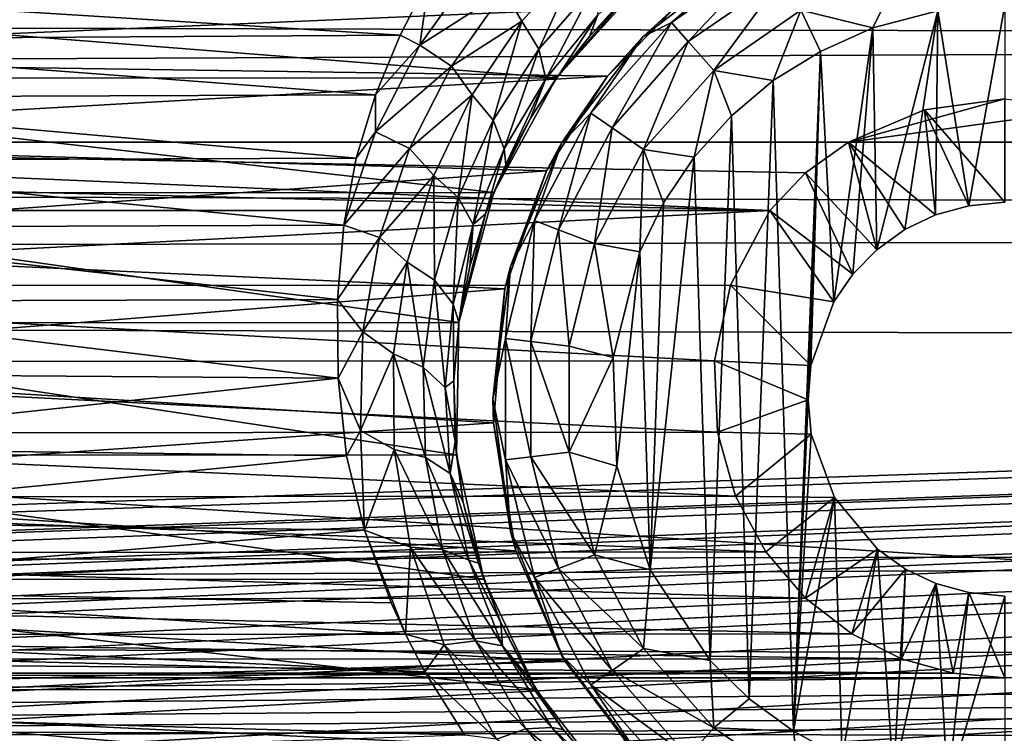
# Model space of a CAD drawing. Header units: metres. Extents: x -95 to 103, y -12 to 12.
# Tile 283 of 520: x -41.7 to -39.2, y 6.29 to 8.1. Entities that reach past the tile are written whole.
import ezdxf

# ---------------------------------------------------------------- set-up
doc = ezdxf.new("R2010")
doc.units = ezdxf.units.M
doc.layers.add('solid_P74500', color=7, linetype='CONTINUOUS')
doc.layers.add('solid_P74500_01', color=7, linetype='CONTINUOUS')

msp = doc.modelspace()

# ---------------------------------------------------------------- linework, layer by layer
at = {"layer": 'solid_P74500'}
for points in [[(-12.2, 5.05, 0.5), (-11.7, 9.776363, 0.5), (-88, 9.776363, 0.5)], [(-12.2, 5.05, 0.5), (-88, 9.776363, 0.5), (-88, 5.05, 0.5)], [(92.5, 7.752533, 9.805175), (92.5, 8.487373, 9.175829), (-94.018356, 8.209083, 9.426609)], [(-40.274479, 8.266009, -9.1982), (-40.426731, 8.098949, -9.376516), (-40.471039, 8.175805, -9.385549)], [(-40.383152, 8.028093, -9.327198), (-40.426731, 8.098949, -9.376516), (-40.274479, 8.266009, -9.1982)], [(-40.240917, 8.190633, -9.147759), (-40.383152, 8.028093, -9.327198), (-40.274479, 8.266009, -9.1982)], [(-40.074623, 8.259929, -8.903189), (-40.169182, 8.15029, -8.879545), (-40.255077, 8.060224, -8.98037)], [(-40.074623, 8.259929, -8.903189), (-40.255077, 8.060224, -8.98037), (-40.233376, 8.115582, -9.073152)], [(-39.849998, 8.265833, -11.5), (-40.11924, 8.059238, -11.5), (-40.03117, 8.13967, -5.635225)], [(-40.046974, 8.096038, -11.614588), (-40.11924, 8.059238, -11.5), (-39.849998, 8.265833, -11.5)], [(-39.793568, 8.270952, -11.614588), (-40.046974, 8.096038, -11.614588), (-39.849998, 8.265833, -11.5)], [(-40.003849, 8.047357, -11.712049), (-40.046974, 8.096038, -11.614588), (-39.793568, 8.270952, -11.614588)], [(-39.763344, 8.213364, -11.712049), (-40.003849, 8.047357, -11.712049), (-39.793568, 8.270952, -11.614588)], [(-40.543545, 8.238771, -9.384665), (-40.685516, 8.038312, -9.565678), (-40.661537, 8.207409, -9.428066)], [(-40.471039, 8.175805, -9.385549), (-40.685516, 8.038312, -9.565678), (-40.543545, 8.238771, -9.384665)], [(92.5, 7.752533, 9.805175), (-94.018356, 8.209083, 9.426609), (-94.018356, 7.447287, 10.039319)], [(-40.661537, 8.207409, -9.428066), (-40.735615, 8.064089, -9.550941), (-42.728512, 8.18801, -9.444919)], [(-40.685516, 8.038312, -9.565678), (-40.735615, 8.064089, -9.550941), (-40.661537, 8.207409, -9.428066)], [(-39.763344, 8.213364, -11.712049), (-39.939251, 7.974443, -11.777164), (-40.003849, 8.047357, -11.712049)], [(-39.763344, 8.213364, -11.712049), (-39.718075, 8.12711, -11.777164), (-39.939251, 7.974443, -11.777164)], [(-39.718075, 8.12711, -11.777164), (-39.466789, 8.222411, -11.777164), (-39.535686, 8.081974, -11.8)], [(-39.466789, 8.222411, -11.777164), (-39.370331, 8.125382, -11.8), (-39.535686, 8.081974, -11.8)], [(-40.338188, 7.955187, -8.304517), (-40.130051, 8.186581, -8.076503), (-43.269226, 8.185938, -8.077154)], [(-40.338188, 7.955187, -8.304517), (-43.269226, 8.185938, -8.077154), (-43.061371, 7.95457, -8.305107)], [(-40.735615, 8.064089, -9.550941), (-42.65778, 8.05173, -9.561361), (-42.728512, 8.18801, -9.444919)], [(-40.471039, 8.175805, -9.385549), (-40.605495, 7.985066, -9.567982), (-40.685516, 8.038312, -9.565678)], [(-40.426731, 8.098949, -9.376516), (-40.605495, 7.985066, -9.567982), (-40.471039, 8.175805, -9.385549)], [(-40.365761, 7.953053, -9.254251), (-40.383152, 8.028093, -9.327198), (-40.240917, 8.190633, -9.147759)], [(-40.233376, 8.115582, -9.073152), (-40.365761, 7.953053, -9.254251), (-40.240917, 8.190633, -9.147759)], [(-40.169182, 8.15029, -8.879545), (-40.130051, 8.186581, -8.076503), (-40.338188, 7.955187, -8.304517)], [(-43.228165, 8.003443, -5.827108), (-43.395794, 8.161398, -5.603641), (-40.03117, 8.13967, -5.635225)], [(-40.255077, 8.060224, -8.98037), (-40.169182, 8.15029, -8.879545), (-40.338188, 7.955187, -8.304517)], [(-43.228165, 8.003443, -5.827108), (-40.03117, 8.13967, -5.635225), (-40.209461, 7.959397, -5.887105)], [(-40.11924, 8.059238, -11.5), (-40.209461, 7.959397, -5.887105), (-40.03117, 8.13967, -5.635225)], [(-39.788025, 7.948541, -11.8), (-39.939251, 7.974443, -11.777164), (-39.718075, 8.12711, -11.777164)], [(-39.668499, 8.022584, -11.8), (-39.788025, 7.948541, -11.8), (-39.718075, 8.12711, -11.777164)], [(-39.668499, 8.022584, -11.8), (-39.718075, 8.12711, -11.777164), (-39.535686, 8.081974, -11.8)], [(-39.370331, 8.125382, -11.8), (-39.525322, 7.519121, -11.8), (-39.535686, 8.081974, -11.8)], [(-39.370331, 8.125382, -11.8), (-39.4538, 7.570744, -11.8), (-39.525322, 7.519121, -11.8)], [(-39.370331, 8.125382, -11.8), (-39.376312, 7.607516, -11.8), (-39.4538, 7.570744, -11.8)], [(-39.370331, 8.125382, -11.8), (-39.291828, 7.630482, -11.8), (-39.376312, 7.607516, -11.8)], [(-39.200001, 8.14, -11.8), (-39.291828, 7.630482, -11.8), (-39.370331, 8.125382, -11.8)], [(-39.200001, 8.14, -11.8), (-39.200001, 7.64, -11.8), (-39.291828, 7.630482, -11.8)], [(-40.233376, 8.115582, -9.073152), (-40.333858, 7.961197, -9.089928), (-40.365761, 7.953053, -9.254251)], [(-40.233376, 8.115582, -9.073152), (-40.255077, 8.060224, -8.98037), (-40.333858, 7.961197, -9.089928)], [(-40.426731, 8.098949, -9.376516), (-40.552536, 7.911984, -9.562739), (-40.605495, 7.985066, -9.567982)], [(-40.499355, 7.847605, -9.513963), (-40.552536, 7.911984, -9.562739), (-40.426731, 8.098949, -9.376516)], [(-40.383152, 8.028093, -9.327198), (-40.499355, 7.847605, -9.513963), (-40.426731, 8.098949, -9.376516)], [(-40.046974, 8.096038, -11.614588), (-40.25116, 7.865563, -11.614588), (-40.11924, 8.059238, -11.5)], [(-40.197632, 7.828617, -11.712049), (-40.25116, 7.865563, -11.614588), (-40.046974, 8.096038, -11.614588)], [(-40.003849, 8.047357, -11.712049), (-40.197632, 7.828617, -11.712049), (-40.046974, 8.096038, -11.614588)], [(-39.668499, 8.022584, -11.8), (-39.535686, 8.081974, -11.8), (-39.634666, 7.386765, -11.8)], [(-39.535686, 8.081974, -11.8), (-39.586445, 7.457164, -11.8), (-39.634666, 7.386765, -11.8)], [(-39.535686, 8.081974, -11.8), (-39.525322, 7.519121, -11.8), (-39.586445, 7.457164, -11.8)], [(-40.735615, 8.064089, -9.550941), (-40.797935, 7.912471, -9.676921), (-42.65778, 8.05173, -9.561361)], [(-40.797935, 7.912471, -9.676921), (-42.599243, 7.905591, -9.682542), (-42.65778, 8.05173, -9.561361)], [(-40.685516, 8.038312, -9.565678), (-40.797935, 7.912471, -9.676921), (-40.735615, 8.064089, -9.550941)], [(-40.333858, 7.961197, -9.089928), (-40.255077, 8.060224, -8.98037), (-40.338188, 7.955187, -8.304517)], [(-40.11924, 8.059238, -11.5), (-40.325832, 7.79, -11.5), (-40.209461, 7.959397, -5.887105)], [(-40.25116, 7.865563, -11.614588), (-40.325832, 7.79, -11.5), (-40.11924, 8.059238, -11.5)], [(-40.685516, 8.038312, -9.565678), (-40.798035, 7.81858, -9.751169), (-40.797935, 7.912471, -9.676921)], [(-40.605495, 7.985066, -9.567982), (-40.798035, 7.81858, -9.751169), (-40.685516, 8.038312, -9.565678)], [(-40.4716, 7.774943, -9.441819), (-40.499355, 7.847605, -9.513963), (-40.383152, 8.028093, -9.327198)], [(-40.365761, 7.953053, -9.254251), (-40.4716, 7.774943, -9.441819), (-40.383152, 8.028093, -9.327198)], [(-40.003849, 8.047357, -11.712049), (-40.117466, 7.773282, -11.777164), (-40.197632, 7.828617, -11.712049)], [(-40.003849, 8.047357, -11.712049), (-39.939251, 7.974443, -11.777164), (-40.117466, 7.773282, -11.777164)], [(-43.077759, 7.79618, -6.10177), (-43.228165, 8.003443, -5.827108), (-40.209461, 7.959397, -5.887105)], [(-39.668499, 8.022584, -11.8), (-39.736984, 6.296785, -11.8), (-39.788025, 7.948541, -11.8)], [(-39.668499, 8.022584, -11.8), (-39.69928, 7.137952, -11.8), (-39.736984, 6.296785, -11.8)], [(-39.668499, 8.022584, -11.8), (-39.69249, 7.225389, -11.8), (-39.69928, 7.137952, -11.8)], [(-39.668499, 8.022584, -11.8), (-39.634666, 7.386765, -11.8), (-39.69249, 7.225389, -11.8)], [(-40.605495, 7.985066, -9.567982), (-40.711811, 7.775812, -9.754739), (-40.798035, 7.81858, -9.751169)], [(-40.552536, 7.911984, -9.562739), (-40.711811, 7.775812, -9.754739), (-40.605495, 7.985066, -9.567982)], [(-43.077759, 7.79618, -6.10177), (-40.209461, 7.959397, -5.887105), (-40.363678, 7.719777, -6.197987)], [(-40.49802, 7.664145, -8.573849), (-40.338188, 7.955187, -8.304517), (-43.061371, 7.95457, -8.305107)], [(-40.49802, 7.664145, -8.573849), (-43.061371, 7.95457, -8.305107), (-42.901268, 7.66248, -8.575336)], [(-40.40472, 7.853196, -9.206404), (-40.338188, 7.955187, -8.304517), (-40.49802, 7.664145, -8.573849)], [(-40.365761, 7.953053, -9.254251), (-40.466869, 7.735857, -9.32723), (-40.4716, 7.774943, -9.441819)], [(-40.365761, 7.953053, -9.254251), (-40.40472, 7.853196, -9.206404), (-40.466869, 7.735857, -9.32723)], [(-40.40472, 7.853196, -9.206404), (-40.333858, 7.961197, -9.089928), (-40.338188, 7.955187, -8.304517)], [(-40.365761, 7.953053, -9.254251), (-40.333858, 7.961197, -9.089928), (-40.40472, 7.853196, -9.206404)], [(-40.325832, 7.79, -11.5), (-40.363678, 7.719777, -6.197987), (-40.209461, 7.959397, -5.887105)], [(-39.98888, 7.75403, -11.8), (-40.117466, 7.773282, -11.777164), (-39.939251, 7.974443, -11.777164)], [(-39.894634, 7.859296, -11.8), (-39.98888, 7.75403, -11.8), (-39.939251, 7.974443, -11.777164)], [(-39.788025, 7.948541, -11.8), (-39.894634, 7.859296, -11.8), (-39.939251, 7.974443, -11.777164)], [(-39.788025, 7.948541, -11.8), (-39.849243, 6.379436, -11.8), (-39.894634, 7.859296, -11.8)], [(-39.788025, 7.948541, -11.8), (-39.736984, 6.296785, -11.8), (-39.849243, 6.379436, -11.8)], [(-40.797935, 7.912471, -9.676921), (-40.846973, 7.75142, -9.806401), (-42.599243, 7.905591, -9.682542)], [(-40.846973, 7.75142, -9.806401), (-42.553913, 7.745763, -9.810869), (-42.599243, 7.905591, -9.682542)], [(-40.798035, 7.81858, -9.751169), (-40.846973, 7.75142, -9.806401), (-40.797935, 7.912471, -9.676921)], [(-40.552536, 7.911984, -9.562739), (-40.650341, 7.707485, -9.752763), (-40.711811, 7.775812, -9.754739)], [(-40.588387, 7.651467, -9.704024), (-40.650341, 7.707485, -9.752763), (-40.552536, 7.911984, -9.562739)], [(-40.499355, 7.847605, -9.513963), (-40.588387, 7.651467, -9.704024), (-40.552536, 7.911984, -9.562739)], [(-39.200001, 7.901906, -4.3), (-39.597057, 7.792304, -4.3), (-39.404331, 7.873975, -4.3)], [(-38.99567, 7.873975, -4.3), (-39.597057, 7.792304, -4.3), (-39.200001, 7.901906, -4.3)], [(-39.200001, 7.64, -11.8), (-39.200001, 7.901906, -4.3), (-39.404331, 7.873975, -4.3)], [(-40.466869, 7.735857, -9.32723), (-40.40472, 7.853196, -9.206404), (-40.49802, 7.664145, -8.573849)], [(-40.25116, 7.865563, -11.614588), (-40.394253, 7.59292, -11.614588), (-40.325832, 7.79, -11.5)], [(-40.333443, 7.569858, -11.712049), (-40.394253, 7.59292, -11.614588), (-40.25116, 7.865563, -11.614588)], [(-40.197632, 7.828617, -11.712049), (-40.333443, 7.569858, -11.712049), (-40.25116, 7.865563, -11.614588)], [(-39.894634, 7.859296, -11.8), (-39.948109, 6.47681, -11.8), (-39.98888, 7.75403, -11.8)], [(-39.894634, 7.859296, -11.8), (-39.849243, 6.379436, -11.8), (-39.948109, 6.47681, -11.8)], [(-38.99567, 7.873975, -4.3), (-38.80294, 7.792304, -4.3), (-39.597057, 7.792304, -4.3)], [(-39.376312, 7.607516, -11.8), (-39.404331, 7.873975, -4.3), (-39.597057, 7.792304, -4.3)], [(-39.291828, 7.630482, -11.8), (-39.200001, 7.64, -11.8), (-39.404331, 7.873975, -4.3)], [(-39.376312, 7.607516, -11.8), (-39.291828, 7.630482, -11.8), (-39.404331, 7.873975, -4.3)], [(-40.550392, 7.583538, -9.631939), (-40.588387, 7.651467, -9.704024), (-40.499355, 7.847605, -9.513963)], [(-40.4716, 7.774943, -9.441819), (-40.550392, 7.583538, -9.631939), (-40.499355, 7.847605, -9.513963)], [(-40.197632, 7.828617, -11.712049), (-40.242359, 7.535316, -11.777164), (-40.333443, 7.569858, -11.712049)], [(-40.197632, 7.828617, -11.712049), (-40.117466, 7.773282, -11.777164), (-40.242359, 7.535316, -11.777164)], [(-40.798035, 7.81858, -9.751169), (-40.878757, 7.581891, -9.938055), (-40.846973, 7.75142, -9.806401)], [(-40.711811, 7.775812, -9.754739), (-40.878757, 7.581891, -9.938055), (-40.798035, 7.81858, -9.751169)], [(-85.675003, 7.792304, -1.8), (-14.325, 7.792304, -4.2), (-14.325, 7.792304, -1.8)], [(-18.802942, 7.792304, -4.2), (-14.325, 7.792304, -4.2), (-85.675003, 7.792304, -1.8)], [(-84.20311, 5.444916, -1.8), (-85.675003, 7.792304, -1.8), (-14.325, 7.792304, -1.8)], [(-19.597059, 7.792304, -4.2), (-18.802942, 7.792304, -4.2), (-85.675003, 7.792304, -1.8)], [(-23.802942, 7.792304, -4.2), (-19.597059, 7.792304, -4.2), (-85.675003, 7.792304, -1.8)], [(-24.597059, 7.792304, -4.2), (-23.802942, 7.792304, -4.2), (-85.675003, 7.792304, -1.8)], [(-28.802942, 7.792304, -4.2), (-24.597059, 7.792304, -4.2), (-85.675003, 7.792304, -1.8)], [(-29.597059, 7.792304, -4.2), (-28.802942, 7.792304, -4.2), (-85.675003, 7.792304, -1.8)], [(-33.80294, 7.792304, -4.2), (-29.597059, 7.792304, -4.2), (-85.675003, 7.792304, -1.8)], [(-34.597057, 7.792304, -4.2), (-33.80294, 7.792304, -4.2), (-85.675003, 7.792304, -1.8)], [(-38.80294, 7.792304, -4.2), (-34.597057, 7.792304, -4.2), (-85.675003, 7.792304, -1.8)], [(-39.597057, 7.792304, -4.2), (-38.80294, 7.792304, -4.2), (-85.675003, 7.792304, -1.8)], [(-43.80294, 7.792304, -4.2), (-39.597057, 7.792304, -4.2), (-85.675003, 7.792304, -1.8)], [(-83.957001, 5.406663, -1.8), (-84.20311, 5.444916, -1.8), (-14.325, 7.792304, -1.8)], [(-83.736336, 5.295372, -1.8), (-83.957001, 5.406663, -1.8), (-14.325, 7.792304, -1.8)], [(-83.736336, 5.295372, -1.8), (-14.325, 7.792304, -1.8), (-79.20311, 5.444916, -1.8)], [(-78.957001, 5.406663, -1.8), (-79.20311, 5.444916, -1.8), (-14.325, 7.792304, -1.8)], [(-78.736336, 5.295372, -1.8), (-78.957001, 5.406663, -1.8), (-14.325, 7.792304, -1.8)], [(-78.736336, 5.295372, -1.8), (-14.325, 7.792304, -1.8), (-74.20311, 5.444916, -1.8)], [(-73.957001, 5.406663, -1.8), (-74.20311, 5.444916, -1.8), (-14.325, 7.792304, -1.8)], [(-73.736336, 5.295372, -1.8), (-73.957001, 5.406663, -1.8), (-14.325, 7.792304, -1.8)], [(-73.736336, 5.295372, -1.8), (-14.325, 7.792304, -1.8), (-69.20311, 5.444916, -1.8)], [(-68.957001, 5.406663, -1.8), (-69.20311, 5.444916, -1.8), (-14.325, 7.792304, -1.8)], [(-68.736336, 5.295372, -1.8), (-68.957001, 5.406663, -1.8), (-14.325, 7.792304, -1.8)], [(-68.736336, 5.295372, -1.8), (-14.325, 7.792304, -1.8), (-64.20311, 5.444916, -1.8)], [(-63.957005, 5.406663, -1.8), (-64.20311, 5.444916, -1.8), (-14.325, 7.792304, -1.8)], [(-63.736332, 5.295372, -1.8), (-63.957005, 5.406663, -1.8), (-14.325, 7.792304, -1.8)], [(-63.736332, 5.295372, -1.8), (-14.325, 7.792304, -1.8), (-59.20311, 5.444916, -1.8)], [(-58.957005, 5.406663, -1.8), (-59.20311, 5.444916, -1.8), (-14.325, 7.792304, -1.8)], [(-58.736332, 5.295372, -1.8), (-58.957005, 5.406663, -1.8), (-14.325, 7.792304, -1.8)], [(-58.736332, 5.295372, -1.8), (-14.325, 7.792304, -1.8), (-54.20311, 5.444916, -1.8)], [(-53.957005, 5.406663, -1.8), (-54.20311, 5.444916, -1.8), (-14.325, 7.792304, -1.8)], [(-53.736332, 5.295372, -1.8), (-53.957005, 5.406663, -1.8), (-14.325, 7.792304, -1.8)], [(-53.736332, 5.295372, -1.8), (-14.325, 7.792304, -1.8), (-49.20311, 5.444916, -1.8)], [(-48.957005, 5.406663, -1.8), (-49.20311, 5.444916, -1.8), (-14.325, 7.792304, -1.8)], [(-48.736332, 5.295372, -1.8), (-48.957005, 5.406663, -1.8), (-14.325, 7.792304, -1.8)], [(-48.560226, 5.121016, -1.8), (-48.736332, 5.295372, -1.8), (-14.325, 7.792304, -1.8)], [(-48.560226, 5.121016, -1.8), (-14.325, 7.792304, -1.8), (-44.20311, 5.444916, -1.8)], [(-43.957005, 5.406663, -1.8), (-44.20311, 5.444916, -1.8), (-14.325, 7.792304, -1.8)], [(-43.736332, 5.295372, -1.8), (-43.957005, 5.406663, -1.8), (-14.325, 7.792304, -1.8)], [(-43.693855, 7.714148, -4.2), (-39.796944, 7.619055, -4.2), (-43.80294, 7.792304, -4.2)], [(-39.706146, 7.714148, -4.2), (-43.80294, 7.792304, -4.2), (-39.796944, 7.619055, -4.2)], [(-39.706146, 7.714148, -4.2), (-39.597057, 7.792304, -4.2), (-43.80294, 7.792304, -4.2)], [(-43.560226, 5.121016, -1.8), (-43.736332, 5.295372, -1.8), (-14.325, 7.792304, -1.8)], [(-43.560226, 5.121016, -1.8), (-14.325, 7.792304, -1.8), (-39.20311, 5.444916, -1.8)], [(-42.961212, 7.534212, -6.422531), (-43.077759, 7.79618, -6.10177), (-40.363678, 7.719777, -6.197987)], [(-40.711811, 7.775812, -9.754739), (-40.787632, 7.550226, -9.942742), (-40.878757, 7.581891, -9.938055)], [(-40.650341, 7.707485, -9.752763), (-40.787632, 7.550226, -9.942742), (-40.711811, 7.775812, -9.754739)], [(-40.325832, 7.79, -11.5), (-40.455704, 7.476465, -11.5), (-40.363678, 7.719777, -6.197987)], [(-40.394253, 7.59292, -11.614588), (-40.455704, 7.476465, -11.5), (-40.325832, 7.79, -11.5)], [(-39.525322, 7.519121, -11.8), (-39.597057, 7.792304, -4.2), (-39.706146, 7.714148, -4.2)], [(-39.597057, 7.792304, -4.2), (-38.80294, 7.792304, -4.3), (-38.80294, 7.792304, -4.2)], [(-39.597057, 7.792304, -4.2), (-39.597057, 7.792304, -4.3), (-38.80294, 7.792304, -4.3)], [(-39.4538, 7.570744, -11.8), (-39.597057, 7.792304, -4.3), (-39.597057, 7.792304, -4.2)], [(-39.4538, 7.570744, -11.8), (-39.376312, 7.607516, -11.8), (-39.597057, 7.792304, -4.3)], [(-39.525322, 7.519121, -11.8), (-39.4538, 7.570744, -11.8), (-39.597057, 7.792304, -4.2)], [(-38.957005, 5.406663, -1.8), (-39.20311, 5.444916, -1.8), (-14.325, 7.792304, -1.8)], [(92.5, 6.975814, 10.372194), (92.5, 7.752533, 9.805175), (-94.018356, 7.447287, 10.039319)], [(-40.846973, 7.75142, -9.806401), (-40.878757, 7.581891, -9.938055), (-42.553913, 7.745763, -9.810869)], [(-40.4716, 7.774943, -9.441819), (-40.518711, 7.610109, -9.45398), (-40.550392, 7.583538, -9.631939)], [(-40.4716, 7.774943, -9.441819), (-40.466869, 7.735857, -9.32723), (-40.518711, 7.610109, -9.45398)], [(-40.127319, 7.51358, -11.8), (-40.242359, 7.535316, -11.777164), (-40.117466, 7.773282, -11.777164)], [(-40.066879, 7.638491, -11.8), (-40.127319, 7.51358, -11.8), (-40.117466, 7.773282, -11.777164)], [(-39.98888, 7.75403, -11.8), (-40.066879, 7.638491, -11.8), (-40.117466, 7.773282, -11.777164)], [(-39.98888, 7.75403, -11.8), (-39.948109, 6.47681, -11.8), (-40.101101, 6.706655, -11.8)], [(-39.98888, 7.75403, -11.8), (-40.101101, 6.706655, -11.8), (-40.066879, 7.638491, -11.8)], [(-40.878757, 7.581891, -9.938055), (-42.520657, 7.575688, -9.942784), (-42.553913, 7.745763, -9.810869)], [(-40.518711, 7.610109, -9.45398), (-40.466869, 7.735857, -9.32723), (-40.49802, 7.664145, -8.573849)], [(-43.693855, 7.714148, -4.2), (-43.603058, 7.619055, -4.2), (-39.796944, 7.619055, -4.2)], [(-42.961212, 7.534212, -6.422531), (-40.363678, 7.719777, -6.197987), (-40.469357, 7.419488, -6.554479)], [(-40.650341, 7.707485, -9.752763), (-40.717838, 7.487616, -9.943472), (-40.787632, 7.550226, -9.942742)], [(-40.648312, 7.441767, -9.894325), (-40.717838, 7.487616, -9.943472), (-40.650341, 7.707485, -9.752763)], [(-40.588387, 7.651467, -9.704024), (-40.648312, 7.441767, -9.894325), (-40.650341, 7.707485, -9.752763)], [(-40.455704, 7.476465, -11.5), (-40.469357, 7.419488, -6.554479), (-40.363678, 7.719777, -6.197987)], [(-39.586445, 7.457164, -11.8), (-39.706146, 7.714148, -4.2), (-39.796944, 7.619055, -4.2)], [(-39.586445, 7.457164, -11.8), (-39.525322, 7.519121, -11.8), (-39.706146, 7.714148, -4.2)], [(-40.586353, 7.334234, -8.857709), (-40.49802, 7.664145, -8.573849), (-42.901268, 7.66248, -8.575336)], [(-40.586353, 7.334234, -8.857709), (-42.901268, 7.66248, -8.575336), (-42.813553, 7.333337, -8.858451)], [(-40.600716, 7.380895, -9.821639), (-40.648312, 7.441767, -9.894325), (-40.588387, 7.651467, -9.704024)], [(-40.550392, 7.583538, -9.631939), (-40.600716, 7.380895, -9.821639), (-40.588387, 7.651467, -9.704024)], [(-40.518711, 7.610109, -9.45398), (-40.49802, 7.664145, -8.573849), (-40.586353, 7.334234, -8.857709)], [(-40.066879, 7.638491, -11.8), (-40.101101, 6.706655, -11.8), (-40.127319, 7.51358, -11.8)], [(-39.796944, 7.619055, -4.2), (-43.603058, 7.619055, -4.2), (-43.503391, 7.428674, -4.528224)], [(-39.896561, 7.428859, -4.52792), (-39.796944, 7.619055, -4.2), (-43.503391, 7.428674, -4.528224)], [(-40.558952, 7.476523, -9.585154), (-40.518711, 7.610109, -9.45398), (-40.586353, 7.334234, -8.857709)], [(-40.550392, 7.583538, -9.631939), (-40.518711, 7.610109, -9.45398), (-40.558952, 7.476523, -9.585154)], [(-39.634666, 7.386765, -11.8), (-39.796944, 7.619055, -4.2), (-39.896561, 7.428859, -4.52792)], [(-39.634666, 7.386765, -11.8), (-39.586445, 7.457164, -11.8), (-39.796944, 7.619055, -4.2)], [(-40.878757, 7.581891, -9.938055), (-40.894382, 7.392529, -10.079708), (-42.520657, 7.575688, -9.942784)], [(-40.894382, 7.392529, -10.079708), (-42.501717, 7.387943, -10.08307), (-42.520657, 7.575688, -9.942784)], [(-40.787632, 7.550226, -9.942742), (-40.894382, 7.392529, -10.079708), (-40.878757, 7.581891, -9.938055)], [(-40.550392, 7.583538, -9.631939), (-40.586323, 7.335214, -9.716925), (-40.600716, 7.380895, -9.821639)], [(-40.550392, 7.583538, -9.631939), (-40.558952, 7.476523, -9.585154), (-40.586323, 7.335214, -9.716925)], [(-40.394253, 7.59292, -11.614588), (-40.467941, 7.293956, -11.614588), (-40.455704, 7.476465, -11.5)], [(-40.403378, 7.286117, -11.712049), (-40.467941, 7.293956, -11.614588), (-40.394253, 7.59292, -11.614588)], [(-40.333443, 7.569858, -11.712049), (-40.403378, 7.286117, -11.712049), (-40.394253, 7.59292, -11.614588)], [(-40.787632, 7.550226, -9.942742), (-40.830341, 7.310512, -10.129179), (-40.894382, 7.392529, -10.079708)], [(-40.717838, 7.487616, -9.943472), (-40.830341, 7.310512, -10.129179), (-40.787632, 7.550226, -9.942742)], [(-40.333443, 7.569858, -11.712049), (-40.306675, 7.274375, -11.777164), (-40.403378, 7.286117, -11.712049)], [(-40.333443, 7.569858, -11.712049), (-40.242359, 7.535316, -11.777164), (-40.306675, 7.274375, -11.777164)], [(-42.902905, 7.226828, -6.766441), (-42.961212, 7.534212, -6.422531), (-40.469357, 7.419488, -6.554479)], [(-40.194279, 7.245715, -11.8), (-40.306675, 7.274375, -11.777164), (-40.242359, 7.535316, -11.777164)], [(-40.127319, 7.51358, -11.8), (-40.194279, 7.245715, -11.8), (-40.242359, 7.535316, -11.777164)], [(-40.127319, 7.51358, -11.8), (-40.18536, 6.969674, -11.8), (-40.194279, 7.245715, -11.8)], [(-40.127319, 7.51358, -11.8), (-40.101101, 6.706655, -11.8), (-40.18536, 6.969674, -11.8)], [(-40.717838, 7.487616, -9.943472), (-40.75246, 7.254652, -10.131943), (-40.830341, 7.310512, -10.129179)], [(-40.676937, 7.220685, -10.081996), (-40.75246, 7.254652, -10.131943), (-40.717838, 7.487616, -9.943472)], [(-40.648312, 7.441767, -9.894325), (-40.676937, 7.220685, -10.081996), (-40.717838, 7.487616, -9.943472)], [(-40.586323, 7.335214, -9.716925), (-40.558952, 7.476523, -9.585154), (-40.586353, 7.334234, -8.857709)], [(-40.455704, 7.476465, -11.5), (-40.5, 7.14, -11.5), (-40.469357, 7.419488, -6.554479)], [(-40.467941, 7.293956, -11.614588), (-40.5, 7.14, -11.5), (-40.455704, 7.476465, -11.5)], [(92.5, 6.975814, 10.372194), (-94.018356, 7.447287, 10.039319), (-94.018356, 6.639937, 10.59062)], [(-39.937241, 7.236759, -4.829008), (-39.896561, 7.428859, -4.52792), (-43.503391, 7.428674, -4.528224)], [(-39.937241, 7.236759, -4.829008), (-43.503391, 7.428674, -4.528224), (-43.462597, 7.234941, -4.831732)], [(-40.620899, 7.169143, -10.008129), (-40.676937, 7.220685, -10.081996), (-40.648312, 7.441767, -9.894325)], [(-40.600716, 7.380895, -9.821639), (-40.620899, 7.169143, -10.008129), (-40.648312, 7.441767, -9.894325)], [(-39.69249, 7.225389, -11.8), (-39.896561, 7.428859, -4.52792), (-39.937241, 7.236759, -4.829008)], [(-39.69249, 7.225389, -11.8), (-39.634666, 7.386765, -11.8), (-39.896561, 7.428859, -4.52792)], [(-42.902905, 7.226828, -6.766441), (-40.469357, 7.419488, -6.554479), (-40.498337, 7.079858, -6.919943)], [(-40.5, 7.14, -11.5), (-40.498337, 7.079858, -6.919943), (-40.469357, 7.419488, -6.554479)], [(-40.893276, 7.193082, -10.222992), (-42.504425, 7.205236, -10.21443), (-42.501717, 7.387943, -10.08307)], [(-40.894382, 7.392529, -10.079708), (-40.893276, 7.193082, -10.222992), (-42.501717, 7.387943, -10.08307)], [(-40.830341, 7.310512, -10.129179), (-40.893276, 7.193082, -10.222992), (-40.894382, 7.392529, -10.079708)], [(-40.600716, 7.380895, -9.821639), (-40.599236, 7.186306, -9.850586), (-40.620899, 7.169143, -10.008129)], [(-40.600716, 7.380895, -9.821639), (-40.586323, 7.335214, -9.716925), (-40.599236, 7.186306, -9.850586)], [(-40.592739, 6.998838, -9.125035), (-40.586353, 7.334234, -8.857709), (-42.813553, 7.333337, -8.858451)], [(-40.592739, 6.998838, -9.125035), (-42.813553, 7.333337, -8.858451), (-42.807384, 6.99762, -9.125969)], [(-40.599236, 7.186306, -9.850586), (-40.586323, 7.335214, -9.716925), (-40.586353, 7.334234, -8.857709)], [(-40.599236, 7.186306, -9.850586), (-40.586353, 7.334234, -8.857709), (-40.592739, 6.998838, -9.125035)], [(-40.830341, 7.310512, -10.129179), (-40.836559, 7.059978, -10.31118), (-40.893276, 7.193082, -10.222992)], [(-40.75246, 7.254652, -10.131943), (-40.836559, 7.059978, -10.31118), (-40.830341, 7.310512, -10.129179)], [(-40.467941, 7.293956, -11.614588), (-40.467941, 6.986044, -11.614588), (-40.5, 7.14, -11.5)], [(-40.403378, 6.993884, -11.712049), (-40.467941, 6.986044, -11.614588), (-40.467941, 7.293956, -11.614588)], [(-40.403378, 7.286117, -11.712049), (-40.403378, 6.993884, -11.712049), (-40.467941, 7.293956, -11.614588)], [(-40.403378, 7.286117, -11.712049), (-40.306675, 7.274375, -11.777164), (-40.306675, 7.005625, -11.777164)], [(-40.403378, 7.286117, -11.712049), (-40.306675, 7.005625, -11.777164), (-40.403378, 6.993884, -11.712049)], [(-40.75246, 7.254652, -10.131943), (-40.75079, 7.012084, -10.315185), (-40.836559, 7.059978, -10.31118)], [(-40.671291, 6.991528, -10.264101), (-40.75079, 7.012084, -10.315185), (-40.75246, 7.254652, -10.131943)], [(-40.676937, 7.220685, -10.081996), (-40.671291, 6.991528, -10.264101), (-40.75246, 7.254652, -10.131943)], [(-40.194279, 7.245715, -11.8), (-40.306675, 7.005625, -11.777164), (-40.306675, 7.274375, -11.777164)], [(-39.929634, 7.055848, -5.089697), (-43.462597, 7.234941, -4.831732), (-43.470741, 7.053593, -5.092822)], [(-39.929634, 7.055848, -5.089697), (-39.937241, 7.236759, -4.829008), (-43.462597, 7.234941, -4.831732)], [(-42.920132, 6.912104, -7.087512), (-42.902905, 7.226828, -6.766441), (-40.498337, 7.079858, -6.919943)], [(-40.194279, 7.245715, -11.8), (-40.18536, 6.969674, -11.8), (-40.306675, 7.005625, -11.777164)], [(-39.69928, 7.137952, -11.8), (-39.937241, 7.236759, -4.829008), (-39.929634, 7.055848, -5.089697)], [(-39.69928, 7.137952, -11.8), (-39.69249, 7.225389, -11.8), (-39.937241, 7.236759, -4.829008)], [(-40.893276, 7.193082, -10.222992), (-42.527477, 7.01674, -10.344823), (-42.504425, 7.205236, -10.21443)], [(-40.608536, 6.951431, -10.188554), (-40.671291, 6.991528, -10.264101), (-40.676937, 7.220685, -10.081996)], [(-40.620899, 7.169143, -10.008129), (-40.608536, 6.951431, -10.188554), (-40.676937, 7.220685, -10.081996)], [(-40.893276, 7.193082, -10.222992), (-40.871647, 6.995722, -10.359048), (-42.527477, 7.01674, -10.344823)], [(-40.836559, 7.059978, -10.31118), (-40.871647, 6.995722, -10.359048), (-40.893276, 7.193082, -10.222992)], [(-40.620899, 7.169143, -10.008129), (-40.599236, 7.186306, -9.850586), (-40.595856, 7.032367, -9.985543)], [(-40.595856, 7.032367, -9.985543), (-40.599236, 7.186306, -9.850586), (-40.592739, 6.998838, -9.125035)], [(-40.620899, 7.169143, -10.008129), (-40.595856, 7.032367, -9.985543), (-40.608536, 6.951431, -10.188554)], [(-40.5, 7.14, -11.5), (-40.455704, 6.803535, -11.5), (-40.498337, 7.079858, -6.919943)], [(-40.467941, 6.986044, -11.614588), (-40.455704, 6.803535, -11.5), (-40.5, 7.14, -11.5)], [(-39.691769, 7.050595, -11.8), (-39.69928, 7.137952, -11.8), (-39.929634, 7.055848, -5.089697)], [(-39.736984, 6.296785, -11.8), (-39.69928, 7.137952, -11.8), (-39.691769, 7.050595, -11.8)], [(-42.920132, 6.912104, -7.087512), (-40.498337, 7.079858, -6.919943), (-40.441578, 6.754933, -7.237463)], [(-40.455704, 6.803535, -11.5), (-40.441578, 6.754933, -7.237463), (-40.498337, 7.079858, -6.919943)], [(-39.883789, 6.893729, -5.307212), (-43.470741, 7.053593, -5.092822), (-43.517292, 6.891102, -5.310623)], [(-39.883789, 6.893729, -5.307212), (-39.929634, 7.055848, -5.089697), (-43.470741, 7.053593, -5.092822)], [(-40.836559, 7.059978, -10.31118), (-40.826168, 6.807505, -10.483696), (-40.871647, 6.995722, -10.359048)], [(-40.75079, 7.012084, -10.315185), (-40.826168, 6.807505, -10.483696), (-40.836559, 7.059978, -10.31118)], [(-39.691769, 7.050595, -11.8), (-39.929634, 7.055848, -5.089697), (-39.883789, 6.893729, -5.307212)], [(-39.632656, 6.88986, -11.8), (-39.691769, 7.050595, -11.8), (-39.883789, 6.893729, -5.307212)], [(-39.736984, 6.296785, -11.8), (-39.691769, 7.050595, -11.8), (-39.632656, 6.88986, -11.8)], [(-40.608536, 6.951431, -10.188554), (-40.595856, 7.032367, -9.985543), (-40.575176, 6.877535, -10.115139)], [(-40.575176, 6.877535, -10.115139), (-40.595856, 7.032367, -9.985543), (-40.592739, 6.998838, -9.125035)], [(-40.871647, 6.995722, -10.359048), (-42.568153, 6.830747, -10.468567), (-42.527477, 7.01674, -10.344823)], [(-40.75079, 7.012084, -10.315185), (-40.708988, 6.764045, -10.49017), (-40.826168, 6.807505, -10.483696)], [(-40.627998, 6.758184, -10.437667), (-40.708988, 6.764045, -10.49017), (-40.75079, 7.012084, -10.315185)], [(-40.671291, 6.991528, -10.264101), (-40.627998, 6.758184, -10.437667), (-40.75079, 7.012084, -10.315185)], [(-40.403378, 6.993884, -11.712049), (-40.306675, 7.005625, -11.777164), (-40.242359, 6.744685, -11.777164)], [(-40.18536, 6.969674, -11.8), (-40.242359, 6.744685, -11.777164), (-40.306675, 7.005625, -11.777164)], [(92.5, 6.152128, 10.880493), (92.5, 6.975814, 10.372194), (-94.018356, 6.639937, 10.59062)], [(-40.523228, 6.683096, -9.358751), (-42.807384, 6.99762, -9.125969), (-42.877129, 6.682053, -9.359496)], [(-40.523228, 6.683096, -9.358751), (-40.592739, 6.998838, -9.125035), (-42.807384, 6.99762, -9.125969)], [(-40.871647, 6.995722, -10.359048), (-40.826168, 6.807505, -10.483696), (-42.568153, 6.830747, -10.468567)], [(-40.560867, 6.731433, -10.36002), (-40.627998, 6.758184, -10.437667), (-40.671291, 6.991528, -10.264101)], [(-40.608536, 6.951431, -10.188554), (-40.560867, 6.731433, -10.36002), (-40.671291, 6.991528, -10.264101)], [(-40.575176, 6.877535, -10.115139), (-40.592739, 6.998838, -9.125035), (-40.523228, 6.683096, -9.358751)], [(-40.403378, 6.993884, -11.712049), (-40.333443, 6.710143, -11.712049), (-40.467941, 6.986044, -11.614588)], [(-40.467941, 6.986044, -11.614588), (-40.394253, 6.687079, -11.614588), (-40.455704, 6.803535, -11.5)], [(-40.333443, 6.710143, -11.712049), (-40.394253, 6.687079, -11.614588), (-40.467941, 6.986044, -11.614588)], [(-40.403378, 6.993884, -11.712049), (-40.242359, 6.744685, -11.777164), (-40.333443, 6.710143, -11.712049)], [(-40.608536, 6.951431, -10.188554), (-40.575176, 6.877535, -10.115139), (-40.536762, 6.723989, -10.236818)], [(-40.608536, 6.951431, -10.188554), (-40.536762, 6.723989, -10.236818), (-40.560867, 6.731433, -10.36002)], [(-40.18536, 6.969674, -11.8), (-40.101101, 6.706655, -11.8), (-40.242359, 6.744685, -11.777164)], [(-43.004631, 6.629024, -7.352973), (-42.920132, 6.912104, -7.087512), (-40.441578, 6.754933, -7.237463)], [(-39.807301, 6.752329, -5.485987), (-43.517292, 6.891102, -5.310623), (-43.594624, 6.74956, -5.489393)], [(-39.807301, 6.752329, -5.485987), (-39.883789, 6.893729, -5.307212), (-43.517292, 6.891102, -5.310623)], [(-40.536762, 6.723989, -10.236818), (-40.575176, 6.877535, -10.115139), (-40.523228, 6.683096, -9.358751)], [(-39.632656, 6.88986, -11.8), (-39.883789, 6.893729, -5.307212), (-39.807301, 6.752329, -5.485987)], [(-39.632656, 6.88986, -11.8), (-39.807301, 6.752329, -5.485987), (-39.706539, 6.634699, -5.627678)], [(-39.736984, 6.296785, -11.8), (-39.632656, 6.88986, -11.8), (-39.612873, 6.229263, -11.8)], [(-39.523323, 6.759008, -11.8), (-39.632656, 6.88986, -11.8), (-39.706539, 6.634699, -5.627678)], [(-39.612873, 6.229263, -11.8), (-39.632656, 6.88986, -11.8), (-39.523323, 6.759008, -11.8)], [(-40.826168, 6.807505, -10.483696), (-42.62426, 6.65851, -10.578953), (-42.568153, 6.830747, -10.468567)], [(-40.826168, 6.807505, -10.483696), (-40.758587, 6.622798, -10.601346), (-42.62426, 6.65851, -10.578953)], [(-40.826168, 6.807505, -10.483696), (-40.722317, 6.543038, -10.650759), (-40.758587, 6.622798, -10.601346)], [(-40.708988, 6.764045, -10.49017), (-40.722317, 6.543038, -10.650759), (-40.826168, 6.807505, -10.483696)], [(-40.455704, 6.803535, -11.5), (-40.325832, 6.49, -11.5), (-40.441578, 6.754933, -7.237463)], [(-40.394253, 6.687079, -11.614588), (-40.325832, 6.49, -11.5), (-40.455704, 6.803535, -11.5)], [(-39.706539, 6.634699, -5.627678), (-39.807301, 6.752329, -5.485987), (-43.594624, 6.74956, -5.489393)], [(-43.004631, 6.629024, -7.352973), (-40.441578, 6.754933, -7.237463), (-40.316521, 6.474358, -7.489505)], [(-40.708988, 6.764045, -10.49017), (-40.623505, 6.516302, -10.653584), (-40.722317, 6.543038, -10.650759)], [(-40.543972, 6.526021, -10.59945), (-40.623505, 6.516302, -10.653584), (-40.708988, 6.764045, -10.49017)], [(-40.627998, 6.758184, -10.437667), (-40.543972, 6.526021, -10.59945), (-40.708988, 6.764045, -10.49017)], [(-40.47541, 6.514107, -10.519395), (-40.543972, 6.526021, -10.59945), (-40.627998, 6.758184, -10.437667)], [(-40.560867, 6.731433, -10.36002), (-40.47541, 6.514107, -10.519395), (-40.627998, 6.758184, -10.437667)], [(-40.325832, 6.49, -11.5), (-40.316521, 6.474358, -7.489505), (-40.441578, 6.754933, -7.237463)], [(-39.523323, 6.759008, -11.8), (-39.706539, 6.634699, -5.627678), (-39.588951, 6.543865, -5.733047)], [(-39.612873, 6.229263, -11.8), (-39.523323, 6.759008, -11.8), (-39.482491, 6.180984, -11.8)], [(-39.452335, 6.70834, -11.8), (-39.523323, 6.759008, -11.8), (-39.588951, 6.543865, -5.733047)], [(-39.482491, 6.180984, -11.8), (-39.523323, 6.759008, -11.8), (-39.452335, 6.70834, -11.8)], [(-39.706539, 6.634699, -5.627678), (-43.594624, 6.74956, -5.489393), (-43.696159, 6.632159, -5.630672)], [(-40.560867, 6.731433, -10.36002), (-40.536762, 6.723989, -10.236818), (-40.480061, 6.573035, -10.353318)], [(-40.560867, 6.731433, -10.36002), (-40.480061, 6.573035, -10.353318), (-40.47541, 6.514107, -10.519395)], [(-40.333443, 6.710143, -11.712049), (-40.242359, 6.744685, -11.777164), (-40.117466, 6.506719, -11.777164)], [(-40.101101, 6.706655, -11.8), (-40.117466, 6.506719, -11.777164), (-40.242359, 6.744685, -11.777164)], [(-40.480061, 6.573035, -10.353318), (-40.536762, 6.723989, -10.236818), (-40.523228, 6.683096, -9.358751)], [(-40.333443, 6.710143, -11.712049), (-40.197632, 6.451383, -11.712049), (-40.394253, 6.687079, -11.614588)], [(-40.333443, 6.710143, -11.712049), (-40.117466, 6.506719, -11.777164), (-40.197632, 6.451383, -11.712049)], [(-40.101101, 6.706655, -11.8), (-39.948109, 6.47681, -11.8), (-40.117466, 6.506719, -11.777164)], [(-39.452335, 6.70834, -11.8), (-39.588951, 6.543865, -5.733047), (-39.462196, 6.480899, -5.804132)], [(-39.482491, 6.180984, -11.8), (-39.452335, 6.70834, -11.8), (-39.375313, 6.672145, -11.8)], [(-39.375313, 6.672145, -11.8), (-39.452335, 6.70834, -11.8), (-39.462196, 6.480899, -5.804132)], [(-40.390415, 6.403175, -9.552453), (-42.877129, 6.682053, -9.359496), (-43.010273, 6.402062, -9.553198)], [(-40.390415, 6.403175, -9.552453), (-40.523228, 6.683096, -9.358751), (-42.877129, 6.682053, -9.359496)], [(-40.480061, 6.573035, -10.353318), (-40.523228, 6.683096, -9.358751), (-40.390415, 6.403175, -9.552453)], [(-40.394253, 6.687079, -11.614588), (-40.25116, 6.414437, -11.614588), (-40.325832, 6.49, -11.5)], [(-40.197632, 6.451383, -11.712049), (-40.25116, 6.414437, -11.614588), (-40.394253, 6.687079, -11.614588)], [(-40.722317, 6.543038, -10.650759), (-42.674747, 6.542895, -10.650846), (-42.62426, 6.65851, -10.578953)], [(-40.758587, 6.622798, -10.601346), (-40.722317, 6.543038, -10.650759), (-42.62426, 6.65851, -10.578953)], [(-39.482491, 6.180984, -11.8), (-39.375313, 6.672145, -11.8), (-39.345043, 6.15136, -11.8)], [(-39.375313, 6.672145, -11.8), (-39.462196, 6.480899, -5.804132), (-39.331429, 6.444363, -5.844672)], [(-39.291309, 6.649474, -11.8), (-39.375313, 6.672145, -11.8), (-39.331429, 6.444363, -5.844672)], [(-39.345043, 6.15136, -11.8), (-39.375313, 6.672145, -11.8), (-39.291309, 6.649474, -11.8)], [(92.5, 6.152128, 10.880493), (-94.018356, 6.639937, 10.59062), (-94.018356, 5.791973, 11.077141)], [(-39.588951, 6.543865, -5.733047), (-43.696159, 6.632159, -5.630672), (-43.814137, 6.541955, -5.735227)], [(-39.588951, 6.543865, -5.733047), (-39.706539, 6.634699, -5.627678), (-43.696159, 6.632159, -5.630672)], [(-43.140911, 6.386121, -7.564914), (-43.004631, 6.629024, -7.352973), (-40.316521, 6.474358, -7.489505)], [(-39.345043, 6.15136, -11.8), (-39.291309, 6.649474, -11.8), (-39.200001, 6.64, -11.8)], [(-39.345043, 6.15136, -11.8), (-39.200001, 6.64, -11.8), (-39.200001, 6.14, -11.8)], [(-39.291309, 6.649474, -11.8), (-39.331429, 6.444363, -5.844672), (-39.200001, 6.432491, -5.857735)], [(-39.200001, 6.64, -11.8), (-39.291309, 6.649474, -11.8), (-39.200001, 6.432491, -5.857735)], [(-40.407063, 6.430777, -10.459955), (-40.480061, 6.573035, -10.353318), (-40.390415, 6.403175, -9.552453)], [(-40.47541, 6.514107, -10.519395), (-40.480061, 6.573035, -10.353318), (-40.407063, 6.430777, -10.459955)], [(-39.462196, 6.480899, -5.804132), (-43.814137, 6.541955, -5.735227), (-43.940701, 6.47981, -5.805347)], [(-39.462196, 6.480899, -5.804132), (-39.588951, 6.543865, -5.733047), (-43.814137, 6.541955, -5.735227)], [(-40.672836, 6.447643, -10.708777), (-42.696739, 6.499281, -10.677516), (-42.674747, 6.542895, -10.650846)], [(-40.722317, 6.543038, -10.650759), (-40.672836, 6.447643, -10.708777), (-42.674747, 6.542895, -10.650846)], [(-40.623505, 6.516302, -10.653584), (-40.672836, 6.447643, -10.708777), (-40.722317, 6.543038, -10.650759)], [(-40.543972, 6.526021, -10.59945), (-40.41655, 6.302644, -10.745798), (-40.623505, 6.516302, -10.653584)], [(-40.350128, 6.306349, -10.663183), (-40.41655, 6.302644, -10.745798), (-40.543972, 6.526021, -10.59945)], [(-40.47541, 6.514107, -10.519395), (-40.350128, 6.306349, -10.663183), (-40.543972, 6.526021, -10.59945)], [(-40.623505, 6.516302, -10.653584), (-40.49123, 6.277105, -10.801663), (-40.672836, 6.447643, -10.708777)], [(-40.41655, 6.302644, -10.745798), (-40.49123, 6.277105, -10.801663), (-40.623505, 6.516302, -10.653584)], [(-40.47541, 6.514107, -10.519395), (-40.407063, 6.430777, -10.459955), (-40.321304, 6.301743, -10.552735)], [(-40.47541, 6.514107, -10.519395), (-40.321304, 6.301743, -10.552735), (-40.350128, 6.306349, -10.663183)], [(-40.197632, 6.451383, -11.712049), (-40.117466, 6.506719, -11.777164), (-39.939251, 6.305556, -11.777164)], [(-39.948109, 6.47681, -11.8), (-39.939251, 6.305556, -11.777164), (-40.117466, 6.506719, -11.777164)], [(-39.331429, 6.444363, -5.844672), (-43.940701, 6.47981, -5.805347), (-44.070065, 6.444089, -5.844973)], [(-39.331429, 6.444363, -5.844672), (-39.462196, 6.480899, -5.804132), (-43.940701, 6.47981, -5.805347)], [(-40.672836, 6.447643, -10.708777), (-42.784813, 6.350398, -10.766728), (-42.696739, 6.499281, -10.677516)], [(-40.325832, 6.49, -11.5), (-40.11924, 6.220761, -11.5), (-40.316521, 6.474358, -7.489505)], [(-40.25116, 6.414437, -11.614588), (-40.11924, 6.220761, -11.5), (-40.325832, 6.49, -11.5)], [(-39.948109, 6.47681, -11.8), (-39.849243, 6.379436, -11.8), (-39.939251, 6.305556, -11.777164)], [(-43.140911, 6.386121, -7.564914), (-40.316521, 6.474358, -7.489505), (-40.141521, 6.243505, -7.68301)], [(-40.11924, 6.220761, -11.5), (-40.141521, 6.243505, -7.68301), (-40.316521, 6.474358, -7.489505)], [(-40.197632, 6.451383, -11.712049), (-40.003849, 6.232644, -11.712049), (-40.25116, 6.414437, -11.614588)], [(-40.197632, 6.451383, -11.712049), (-39.939251, 6.305556, -11.777164), (-40.003849, 6.232644, -11.712049)], [(-19.200001, 6.432491, -5.857735), (-85.675003, 6.005326, -6.294441), (-14.325, 6.005424, -6.294348)], [(-39.200001, 6.432491, -5.857735), (-44.200001, 6.432491, -5.857735), (-85.675003, 6.005326, -6.294441)], [(-34.200001, 6.432491, -5.857735), (-39.200001, 6.432491, -5.857735), (-85.675003, 6.005326, -6.294441)], [(-29.200001, 6.432491, -5.857735), (-34.200001, 6.432491, -5.857735), (-85.675003, 6.005326, -6.294441)], [(-24.200001, 6.432491, -5.857735), (-29.200001, 6.432491, -5.857735), (-85.675003, 6.005326, -6.294441)], [(-19.200001, 6.432491, -5.857735), (-24.200001, 6.432491, -5.857735), (-85.675003, 6.005326, -6.294441)], [(-39.331429, 6.444363, -5.844672), (-44.070065, 6.444089, -5.844973), (-44.200001, 6.432491, -5.857735)], [(-39.200001, 6.432491, -5.857735), (-39.331429, 6.444363, -5.844672), (-44.200001, 6.432491, -5.857735)], [(-40.672836, 6.447643, -10.708777), (-40.570911, 6.286667, -10.804065), (-42.784813, 6.350398, -10.766728)], [(-40.49123, 6.277105, -10.801663), (-40.570911, 6.286667, -10.804065), (-40.672836, 6.447643, -10.708777)], [(-40.321304, 6.301743, -10.552735), (-40.407063, 6.430777, -10.459955), (-40.390415, 6.403175, -9.552453)], [(-40.206978, 6.167262, -9.706435), (-43.010273, 6.402062, -9.553198), (-43.193439, 6.16685, -9.706697)], [(-40.206978, 6.167262, -9.706435), (-40.390415, 6.403175, -9.552453), (-43.010273, 6.402062, -9.553198)], [(-40.321304, 6.301743, -10.552735), (-40.390415, 6.403175, -9.552453), (-40.206978, 6.167262, -9.706435)], [(-40.25116, 6.414437, -11.614588), (-40.046974, 6.183962, -11.614588), (-40.11924, 6.220761, -11.5)], [(-40.003849, 6.232644, -11.712049), (-40.046974, 6.183962, -11.614588), (-40.25116, 6.414437, -11.614588)], [(-43.315552, 6.187242, -7.728406), (-43.140911, 6.386121, -7.564914), (-40.141521, 6.243505, -7.68301)], [(-39.849243, 6.379436, -11.8), (-39.736984, 6.296785, -11.8), (-39.939251, 6.305556, -11.777164)], [(-40.570911, 6.286667, -10.804065), (-42.887218, 6.210558, -10.847994), (-42.784813, 6.350398, -10.766728)], [(-40.41655, 6.302644, -10.745798), (-40.244469, 6.096857, -10.872946), (-40.49123, 6.277105, -10.801663)], [(-40.350128, 6.306349, -10.663183), (-40.184216, 6.116067, -10.787799), (-40.41655, 6.302644, -10.745798)], [(-40.184216, 6.116067, -10.787799), (-40.244469, 6.096857, -10.872946), (-40.41655, 6.302644, -10.745798)], [(-40.350128, 6.306349, -10.663183), (-40.321304, 6.301743, -10.552735), (-40.224216, 6.185548, -10.633193)], [(-40.350128, 6.306349, -10.663183), (-40.224216, 6.185548, -10.633193), (-40.184216, 6.116067, -10.787799)], [(-40.224216, 6.185548, -10.633193), (-40.321304, 6.301743, -10.552735), (-40.206978, 6.167262, -9.706435)], [(-40.003849, 6.232644, -11.712049), (-39.939251, 6.305556, -11.777164), (-39.718075, 6.152889, -11.777164)], [(-39.736984, 6.296785, -11.8), (-39.718075, 6.152889, -11.777164), (-39.939251, 6.305556, -11.777164)], [(-39.736984, 6.296785, -11.8), (-39.612873, 6.229263, -11.8), (-39.718075, 6.152889, -11.777164)]]:
    msp.add_3dface(points, dxfattribs=at)
at = {"layer": 'solid_P74500_01'}
for points in [[(-92.5, 7.788958, 8.459974), (-92.5, 8.940191, 7.233159), (92.5, 8.572252, 7.665731)], [(-92.5, 7.788958, 8.459974), (92.5, 8.572252, 7.665731), (92.5, 7.29035, 8.893468)], [(-92.5, 6.467994, 9.508519), (-92.5, 7.788958, 8.459974), (92.5, 7.29035, 8.893468)], [(-92.5, 6.467994, 9.508519), (92.5, 7.29035, 8.893468), (92.5, 5.836015, 9.908373)], [(-92.5, 5.004237, 10.35396), (-92.5, 6.467994, 9.508519), (92.5, 5.836015, 9.908373)]]:
    msp.add_3dface(points, dxfattribs=at)

doc.saveas('drawing.dxf')
